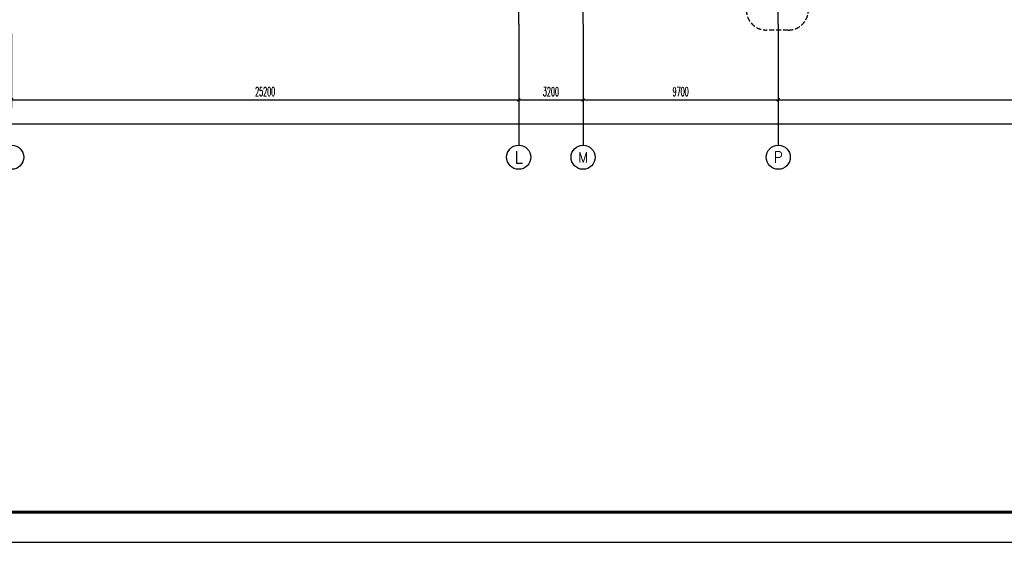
# Model space of a CAD drawing. Extents: x 1779708 to 7299578, y -1121471 to 88434.
# Tile 607 of 656: x 5646946 to 5695880, y -1032592 to -1006638. Entities that reach past the tile are written whole.
import ezdxf
from ezdxf.enums import TextEntityAlignment as Align

# ---------------------------------------------------------------- set-up
doc = ezdxf.new("R2010")
doc.units = 0
doc.header["$LTSCALE"] = 1000
doc.header["$MEASUREMENT"] = 0
doc.linetypes.add('DASH', pattern=[0.35, 0.25, -0.1])
doc.linetypes.add('DOTE', pattern=[2.42, 2, -0.2, 0.02, -0.2])
doc.layers.get('0').update_dxf_attribs({"linetype": 'CONTINUOUS'})
doc.layers.get('Defpoints').update_dxf_attribs({"linetype": 'CONTINUOUS'})
for name, color, linetype in [('AXIS', 3, 'CONTINUOUS'), ('AXIS_TEXT', 7, 'CONTINUOUS'), ('DIM_IDEN', 3, 'CONTINUOUS'), ('DOTE', 1, 'DOTE'), ('PUB_TITLE', 4, 'CONTINUOUS'), ('修改', 6, 'CONTINUOUS')]:
    doc.layers.add(name, color=color, linetype=linetype)
doc.styles.add('_TCH_AXIS', font='COMPLEX', dxfattribs={"bigfont": 'GBCBIG'})
doc.styles.add('_TCH_DIM_T3', font='SIMPLEX.shx', dxfattribs={"width": 0.494118, "bigfont": 'GBCBIG.shx'})
doc.dimstyles.new('_TCH_ARCH&&150', dxfattribs={"dimtxt": 446.25, "dimasz": 150, "dimexe": 375, "dimexo": 450, "dimgap": 189.375, "dimtad": 1, "dimdec": 0, "dimzin": 0, "dimdsep": 46, "dimtxsty": '_TCH_DIM_T3', "dimblk": 'ARCHTICK', "dimcen": 0.09, "dimdle": 225, "dimclrt": 7, "dimazin": 2, "dimtfac": 1, "dimtdec": 0, "dimtix": 1, "dimtmove": 2, "dimatfit": 3, "dimfxl": 250, "dimtolj": 1, "dimtzin": 0, "dimarcsym": 0})

# ---------------------------------------------------------------- blocks, each defined once
blk = doc.blocks.new('A$C36B43F05')
at = {"layer": 'PUB_TITLE'}
blk.add_lwpolyline([(0, 0), (126150, 0), (126150, 178350), (0, 178350)], close=True, dxfattribs=at)
at = {"layer": 'PUB_TITLE', "const_width": 150}
blk.add_lwpolyline([(1500, 1500), (124650, 1500), (124650, 174600), (1500, 174600)], close=True, dxfattribs=at)
blk = doc.blocks.new('_ArchTick')
at = {"color": 0, "linetype": 'ByBlock', "const_width": 0.4}
blk.add_lwpolyline([(-0.5, -0.5), (0.5, 0.5)], dxfattribs=at)
blk = doc.blocks.new('*D295')
at = {"layer": 'AXIS', "color": 0, "lineweight": -2, "transparency": 16777216}
for p, q in [((5633646, -1007317), (5633646, -1012192)), ((5771646, -1007317), (5771646, -1012192)), ((5633421, -1011817), (5771871, -1011817))]:
    blk.add_line(p, q, dxfattribs=at)
at = {"layer": 'Defpoints', "color": 0, "transparency": 16777216}
for p in [(5633646, -1006867), (5771646, -1006867), (5771646, -1011817)]:
    blk.add_point(p, dxfattribs=at)
at = {"layer": 'AXIS', "color": 0, "lineweight": -2, "transparency": 16777216, "xscale": 150, "yscale": 150, "zscale": 150, "rotation": 180}
blk.add_blockref('_ArchTick', (5633646, -1011817), dxfattribs=at)
at = {"layer": 'AXIS', "color": 0, "lineweight": -2, "transparency": 16777216, "xscale": 150, "yscale": 150, "zscale": 150}
blk.add_blockref('_ArchTick', (5771646, -1011817), dxfattribs=at)
at = {"layer": 'AXIS', "color": 7, "transparency": 16777216, "insert": (5702646, -1011405), "char_height": 446.2, "attachment_point": 5, "style": '_TCH_DIM_T3'}
blk.add_mtext('\\A1;138000', dxfattribs=at)
blk = doc.blocks.new('*D298')
at = {"layer": 'AXIS', "color": 0, "lineweight": -2, "transparency": 16777216}
for p, q in [((5646546, -1007317), (5646546, -1010992)), ((5671746, -1007317), (5671746, -1010992)), ((5646321, -1010617), (5671971, -1010617))]:
    blk.add_line(p, q, dxfattribs=at)
at = {"layer": 'Defpoints', "color": 0, "transparency": 16777216}
for p in [(5646546, -1006867), (5671746, -1006867), (5671746, -1010617)]:
    blk.add_point(p, dxfattribs=at)
at = {"layer": 'AXIS', "color": 0, "lineweight": -2, "transparency": 16777216, "xscale": 150, "yscale": 150, "zscale": 150, "rotation": 180}
blk.add_blockref('_ArchTick', (5646546, -1010617), dxfattribs=at)
at = {"layer": 'AXIS', "color": 0, "lineweight": -2, "transparency": 16777216, "xscale": 150, "yscale": 150, "zscale": 150}
blk.add_blockref('_ArchTick', (5671746, -1010617), dxfattribs=at)
at = {"layer": 'AXIS', "color": 7, "transparency": 16777216, "insert": (5659146, -1010205), "char_height": 446.2, "attachment_point": 5, "style": '_TCH_DIM_T3'}
blk.add_mtext('\\A1;25200', dxfattribs=at)
blk = doc.blocks.new('*D299')
at = {"layer": 'AXIS', "color": 0, "lineweight": -2, "transparency": 16777216}
for p, q in [((5671746, -1007317), (5671746, -1010992)), ((5674946, -1007317), (5674946, -1010992)), ((5671521, -1010617), (5675171, -1010617))]:
    blk.add_line(p, q, dxfattribs=at)
at = {"layer": 'Defpoints', "color": 0, "transparency": 16777216}
for p in [(5671746, -1006867), (5674946, -1006867), (5674946, -1010617)]:
    blk.add_point(p, dxfattribs=at)
at = {"layer": 'AXIS', "color": 0, "lineweight": -2, "transparency": 16777216, "xscale": 150, "yscale": 150, "zscale": 150, "rotation": 180}
blk.add_blockref('_ArchTick', (5671746, -1010617), dxfattribs=at)
at = {"layer": 'AXIS', "color": 0, "lineweight": -2, "transparency": 16777216, "xscale": 150, "yscale": 150, "zscale": 150}
blk.add_blockref('_ArchTick', (5674946, -1010617), dxfattribs=at)
at = {"layer": 'AXIS', "color": 7, "transparency": 16777216, "insert": (5673346, -1010205), "char_height": 446.2, "attachment_point": 5, "style": '_TCH_DIM_T3'}
blk.add_mtext('\\A1;3200', dxfattribs=at)
blk = doc.blocks.new('*D300')
at = {"layer": 'AXIS', "color": 0, "lineweight": -2, "transparency": 16777216}
for p, q in [((5674946, -1007317), (5674946, -1010992)), ((5684646, -1007317), (5684646, -1010992)), ((5674721, -1010617), (5684871, -1010617))]:
    blk.add_line(p, q, dxfattribs=at)
at = {"layer": 'Defpoints', "color": 0, "transparency": 16777216}
for p in [(5674946, -1006867), (5684646, -1006867), (5684646, -1010617)]:
    blk.add_point(p, dxfattribs=at)
at = {"layer": 'AXIS', "color": 0, "lineweight": -2, "transparency": 16777216, "xscale": 150, "yscale": 150, "zscale": 150, "rotation": 180}
blk.add_blockref('_ArchTick', (5674946, -1010617), dxfattribs=at)
at = {"layer": 'AXIS', "color": 0, "lineweight": -2, "transparency": 16777216, "xscale": 150, "yscale": 150, "zscale": 150}
blk.add_blockref('_ArchTick', (5684646, -1010617), dxfattribs=at)
at = {"layer": 'AXIS', "color": 7, "transparency": 16777216, "insert": (5679796, -1010205), "char_height": 446.2, "attachment_point": 5, "style": '_TCH_DIM_T3'}
blk.add_mtext('\\A1;9700', dxfattribs=at)
blk = doc.blocks.new('*D301')
at = {"layer": 'AXIS', "color": 0, "lineweight": -2, "transparency": 16777216}
for p, q in [((5684646, -1007317), (5684646, -1010992)), ((5720646, -1007317), (5720646, -1010992)), ((5684421, -1010617), (5720871, -1010617))]:
    blk.add_line(p, q, dxfattribs=at)
at = {"layer": 'Defpoints', "color": 0, "transparency": 16777216}
for p in [(5684646, -1006867), (5720646, -1006867), (5720646, -1010617)]:
    blk.add_point(p, dxfattribs=at)
at = {"layer": 'AXIS', "color": 0, "lineweight": -2, "transparency": 16777216, "xscale": 150, "yscale": 150, "zscale": 150, "rotation": 180}
blk.add_blockref('_ArchTick', (5684646, -1010617), dxfattribs=at)
at = {"layer": 'AXIS', "color": 0, "lineweight": -2, "transparency": 16777216, "xscale": 150, "yscale": 150, "zscale": 150}
blk.add_blockref('_ArchTick', (5720646, -1010617), dxfattribs=at)
at = {"layer": 'AXIS', "color": 7, "transparency": 16777216, "insert": (5702646, -1010205), "char_height": 446.2, "attachment_point": 5, "style": '_TCH_DIM_T3'}
blk.add_mtext('\\A1;36000', dxfattribs=at)

msp = doc.modelspace()

# ---------------------------------------------------------------- linework, layer by layer
at = {"layer": 'AXIS'}
for p, q in [((5671746.1, -1006867.3), (5671746.1, -1012867.3)), ((5674946.1, -1006867.3), (5674946.1, -1012867.3)), ((5684646.1, -1006867.3), (5684646.1, -1012867.3))]:
    msp.add_line(p, q, dxfattribs=at)
for centre in [(5646546.1, -1013467.3), (5671746.1, -1013467.3), (5674946.1, -1013467.3), (5684646.1, -1013467.3)]:
    msp.add_circle(centre, 600, dxfattribs=at)
at = {"layer": 'DIM_IDEN', "linetype": 'DASH'}
msp.add_lwpolyline([(5685145.6, -1007152.6), (5684057.9, -1007152.6, -0.4142136), (5683057.9, -1006152.6), (5683057.9, -980598.4, -0.4142136), (5684057.9, -979598.4), (5685145.6, -979598.4, -0.4142136), (5686145.6, -980598.4), (5686145.6, -1006152.6, -0.4142136)], format="xyb", close=True, dxfattribs=at)
at = {"layer": 'DOTE'}
for p, q in [((5671746.1, -1006867.3), (5671746.1, -981808.3)), ((5674946.1, -1006867.3), (5674946.1, -981808.3)), ((5684646.1, -1006867.3), (5684646.1, -981808.3))]:
    msp.add_line(p, q, dxfattribs=at)

# ---------------------------------------------------------------- block references
at = {"layer": '修改', "rotation": 90}
msp.add_blockref('A$C36B43F05', (5795839.1, -1032592.1), dxfattribs=at)

# ---------------------------------------------------------------- texts
at = {"layer": 'AXIS_TEXT', "color": 7, "style": '_TCH_AXIS'}
for s, height, p, p2 in [('L', 585.9, (5671536.9, -1013760.3), (5671955.3, -1013760.3)), ('M', 509.1, (5674691.5, -1013721.9), (5675200.7, -1013721.9)), ('P', 559.6, (5684419.6, -1013747.1), (5684872.6, -1013747.1))]:
    msp.add_text(s, height=height, dxfattribs=at).set_placement(p, p2, align=Align.FIT)

# ---------------------------------------------------------------- dimensions: what is measured, and where the dimension line sits
at = {"layer": 'AXIS'}
for p1, p2, distance, picture, middle in [((5633646.1, -1006867.3), (5771646.1, -1006867.3), -4950, '*D295', (5702646.1, -1011404.8)), ((5646546.1, -1006867.3), (5671746.1, -1006867.3), -3750, '*D298', (5659146.1, -1010204.8)), ((5671746.1, -1006867.3), (5674946.1, -1006867.3), -3750, '*D299', (5673346.1, -1010204.8)), ((5674946.1, -1006867.3), (5684646.1, -1006867.3), -3750, '*D300', (5679796.1, -1010204.8)), ((5684646.1, -1006867.3), (5720646.1, -1006867.3), -3750, '*D301', (5702646.1, -1010204.8))]:
    dim = msp.add_aligned_dim(p1=p1, p2=p2, distance=distance, dimstyle='_TCH_ARCH&&150', dxfattribs=at)
    dim.commit()
    dim.dimension.update_dxf_attribs({"geometry": picture, "text_midpoint": middle})

doc.saveas('drawing.dxf')
